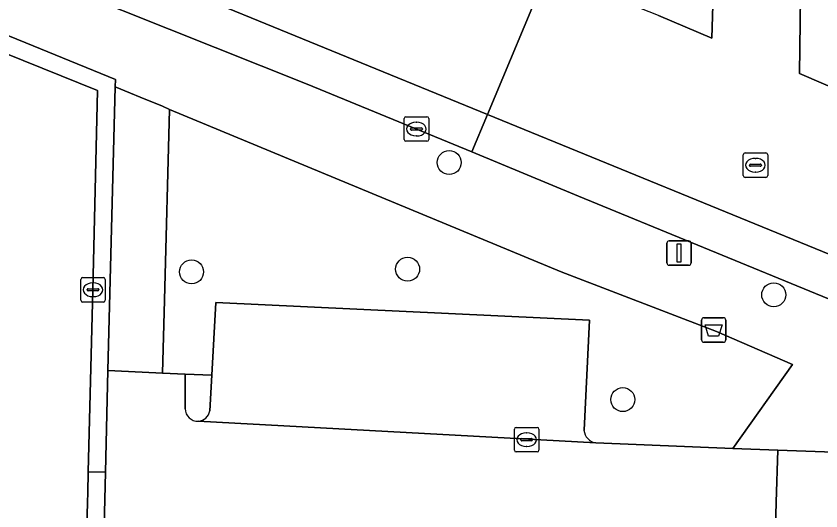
# Model space of a CAD drawing. Extents: x 160023 to 161302, y 384750 to 385707.
# Drawn here: x 160645.83 to 160678.68, y 384999.65 to 385019.84 of the extents above; entities that cross this region are included whole.
import ezdxf

# ---------------------------------------------------------------- set-up
doc = ezdxf.new("R2010")
doc.units = 0
for name, color, linetype in [('IMGEO_Afvalbak', 7, 'Continuous'), ('IMGEO_Boom', 7, 'Continuous'), ('IMGEO_Erf', 7, 'Continuous'), ('IMGEO_Groenvoorziening', 7, 'Continuous'), ('IMGEO_Haag', 7, 'Continuous'), ('IMGEO_Kolk', 7, 'Continuous'), ('IMGEO_Lichtmast', 7, 'Continuous'), ('IMGEO_Parkeervlak_gesloten', 7, 'Continuous'), ('IMGEO_Parkeervlak_open', 7, 'Continuous'), ('IMGEO_Rijbaan_lokaal_gesloten', 7, 'Continuous'), ('IMGEO_Rijbaan_lokaal_open', 7, 'Continuous'), ('IMGEO_Rioolput', 7, 'Continuous'), ('IMGEO_Verkeerseiland_open', 7, 'Continuous'), ('IMGEO_Voetpad_open', 7, 'Continuous')]:
    doc.layers.add(name, color=color, linetype=linetype)

msp = doc.modelspace()

# ---------------------------------------------------------------- linework, layer by layer
at = {"layer": 'IMGEO_Afvalbak'}
for p, q in [((160673.804, 385006.625), (160673.804, 385007.425)), ((160673.804, 385007.425), (160673.804, 385006.625)), ((160673.904, 385007.525), (160674.694, 385007.525)), ((160674.694, 385007.525), (160673.904, 385007.525)), ((160674.794, 385007.425), (160674.794, 385006.625)), ((160674.794, 385006.625), (160674.794, 385007.425)), ((160674.694, 385006.525), (160673.904, 385006.525)), ((160673.904, 385006.525), (160674.694, 385006.525))]:
    msp.add_line(p, q, dxfattribs=at)
msp.add_lwpolyline([(160673.947, 385007.239), (160674.651, 385007.239), (160674.502, 385006.769), (160674.096, 385006.769), (160673.947, 385007.239)], dxfattribs=at)
for centre, start, end in [((160673.904, 385007.425), 90, 180), ((160673.904, 385007.425), 90, 180), ((160674.694, 385007.425), 0, 90), ((160674.694, 385007.425), 360, 90), ((160673.904, 385006.625), 180, 270), ((160673.904, 385006.625), 180, 270), ((160674.694, 385006.625), 270, 0), ((160674.694, 385006.625), 270, 0)]:
    msp.add_arc(centre, 0.1, start, end, dxfattribs=at)
at = {"layer": 'IMGEO_Boom'}
for centre in [(160663.509, 385013.859), (160652.995, 385009.399), (160661.811, 385009.508), (160676.752, 385008.465), (160670.592, 385004.187)]:
    msp.add_circle(centre, 0.489, dxfattribs=at)
at = {"layer": 'IMGEO_Erf'}
msp.add_lwpolyline([(160647.992, 384969.715), (160648.747, 385000), (160648.757, 385000.381), (160648.778, 385001.243), (160648.963, 385008.672), (160649.153, 385016.8), (160636.372, 385021.965), (160636.673, 385022.662), (160632.039, 385024.523), (160631.763, 385023.881), (160622.955, 385027.473), (160621.584, 385028.019), (160621.857, 385028.675), (160619.435, 385029.588), (160619.198, 385028.903), (160618.561, 385027.337), (160615.591, 385028.545)], dxfattribs=at)
at = {"layer": 'IMGEO_Groenvoorziening'}
for points in [[(160649.88, 385016.945), (160649.888, 385017.253), (160636.673, 385022.662), (160636.372, 385021.965), (160649.153, 385016.8), (160648.963, 385008.672), (160648.778, 385001.243), (160649.475, 385001.225), (160649.582, 385005.369)], [(160649.432, 384999.007), (160649.475, 385001.225), (160648.778, 385001.243), (160648.757, 385000.381), (160648.747, 385000), (160647.992, 384969.715), (160647.911, 384966.699), (160648.803, 384966.675)]]:
    msp.add_lwpolyline(points, close=True, dxfattribs=at)
for points in [[(160677.523, 385005.617), (160674.415, 385006.969), (160668.076, 385009.398), (160652.099, 385016.031), (160651.889, 385008.25), (160651.808, 385005.265), (160652.736, 385005.222), (160653.817, 385005.189), (160653.978, 385008.151), (160669.236, 385007.425), (160669.009, 385002.94)], [(160669.493, 385002.419), (160675.086, 385002.197), (160677.523, 385005.617)], [(160691.49, 385000), (160681.797, 385003.965), (160681.887, 385001.944), (160676.913, 385002.119), (160676.858, 385000), (160676.587, 384989.725), (160676.515, 384987.031), (160678.069, 384986.84), (160678.395, 384989.494), (160718.464, 384984.375), (160718.075, 384981.109), (160721.391, 384984.287), (160724.471, 384984.471)]]:
    msp.add_lwpolyline(points, dxfattribs=at)
msp.add_arc((160669.588, 385002.993), 0.582, 185.2013, 260.5818, dxfattribs=at)
at = {"layer": 'IMGEO_Haag'}
for points in [[(160636.673, 385022.662), (160636.372, 385021.965), (160649.153, 385016.8), (160648.963, 385008.672), (160648.778, 385001.243), (160649.475, 385001.225), (160649.582, 385005.369), (160649.88, 385016.945), (160649.888, 385017.253)], [(160649.475, 385001.225), (160648.778, 385001.243), (160648.757, 385000.381), (160648.747, 385000), (160647.992, 384969.715), (160647.911, 384966.699), (160648.803, 384966.675), (160649.432, 384999.007)]]:
    msp.add_lwpolyline(points, close=True, dxfattribs=at)
at = {"layer": 'IMGEO_Kolk'}
for p, q in [((160661.669, 385014.801), (160661.669, 385015.653)), ((160661.744, 385015.727), (160662.596, 385015.727)), ((160662.67, 385015.653), (160662.67, 385014.801)), ((160662.157, 385015.507), (160662.182, 385015.507)), ((160661.928, 385015.221), (160661.928, 385015.233)), ((160662.366, 385015.184), (160661.968, 385015.184)), ((160661.971, 385015.27), (160662.369, 385015.27)), ((160662.412, 385015.233), (160662.412, 385015.221)), ((160662.596, 385014.727), (160661.744, 385014.727)), ((160662.18, 385014.947), (160662.155, 385014.947)), ((160648.473, 385008.242), (160648.473, 385009.094)), ((160648.548, 385009.168), (160649.4, 385009.168)), ((160649.474, 385009.094), (160649.474, 385008.242)), ((160648.775, 385008.711), (160649.173, 385008.711)), ((160648.961, 385008.948), (160648.986, 385008.948)), ((160648.732, 385008.662), (160648.732, 385008.674)), ((160649.17, 385008.625), (160648.772, 385008.625)), ((160648.984, 385008.388), (160648.959, 385008.388)), ((160649.216, 385008.674), (160649.216, 385008.662)), ((160649.4, 385008.168), (160648.548, 385008.168)), ((160666.169, 385002.126), (160666.169, 385002.978)), ((160666.244, 385003.052), (160667.096, 385003.052)), ((160666.657, 385002.832), (160666.682, 385002.832)), ((160667.17, 385002.978), (160667.17, 385002.126)), ((160666.428, 385002.546), (160666.428, 385002.558)), ((160666.866, 385002.509), (160666.468, 385002.509)), ((160666.471, 385002.595), (160666.869, 385002.595)), ((160666.912, 385002.558), (160666.912, 385002.546)), ((160666.68, 385002.272), (160666.655, 385002.272)), ((160667.096, 385002.052), (160666.244, 385002.052))]:
    msp.add_line(p, q, dxfattribs=at)
for points in [[(160661.669, 385014.801), (160661.669, 385015.653)], [(160661.744, 385015.727), (160662.596, 385015.727)], [(160662.67, 385015.653), (160662.67, 385014.801)], [(160662.596, 385014.727), (160661.744, 385014.727)], [(160648.473, 385008.242), (160648.473, 385009.094)], [(160648.548, 385009.168), (160649.4, 385009.168)], [(160649.474, 385009.094), (160649.474, 385008.242)], [(160649.4, 385008.168), (160648.548, 385008.168)], [(160666.169, 385002.126), (160666.169, 385002.978)], [(160666.244, 385003.052), (160667.096, 385003.052)], [(160667.17, 385002.978), (160667.17, 385002.126)], [(160667.096, 385002.052), (160666.244, 385002.052)]]:
    msp.add_lwpolyline(points, dxfattribs=at)
for centre, radius, start, end in [((160661.746, 385015.651), 0.0765, 91.552, 178.448), ((160661.746, 385015.651), 0.0765, 91.552, 178.448), ((160662.594, 385015.651), 0.0765, 1.552, 88.448), ((160662.594, 385015.651), 0.0765, 1.552, 88.448), ((160661.968, 385015.23), 0.0403, 85.8775, 175.7526), ((160661.965, 385015.22), 0.0366, 178.938, 274.7102), ((160662.369, 385015.227), 0.043, 264.8664, 352.4533), ((160662.373, 385015.232), 0.0386, 1.7309, 96.639), ((160661.746, 385014.803), 0.0765, 181.552, 268.448), ((160661.746, 385014.803), 0.0765, 181.552, 268.448), ((160662.594, 385014.803), 0.0765, 271.552, 358.448), ((160662.594, 385014.803), 0.0765, 271.552, 358.448), ((160648.55, 385009.092), 0.0765, 91.552, 178.448), ((160648.55, 385009.092), 0.0765, 91.552, 178.448), ((160649.398, 385009.092), 0.0765, 1.552, 88.448), ((160649.398, 385009.092), 0.0765, 1.552, 88.448), ((160648.772, 385008.671), 0.0403, 85.8775, 175.7526), ((160649.177, 385008.673), 0.0386, 1.7309, 96.639), ((160648.769, 385008.661), 0.0366, 178.938, 274.7102), ((160649.173, 385008.668), 0.043, 264.8664, 352.4533), ((160648.55, 385008.244), 0.0765, 181.552, 268.448), ((160648.55, 385008.244), 0.0765, 181.552, 268.448), ((160649.398, 385008.244), 0.0765, 271.552, 358.448), ((160649.398, 385008.244), 0.0765, 271.552, 358.448), ((160666.246, 385002.976), 0.0765, 91.552, 178.448), ((160666.246, 385002.976), 0.0765, 91.552, 178.448), ((160667.094, 385002.976), 0.0765, 1.552, 88.448), ((160667.094, 385002.976), 0.0765, 1.552, 88.448), ((160666.468, 385002.555), 0.0403, 85.8775, 175.7526), ((160666.465, 385002.545), 0.0366, 178.938, 274.7102), ((160666.869, 385002.552), 0.043, 264.8664, 352.4533), ((160666.873, 385002.557), 0.0386, 1.7309, 96.639), ((160666.246, 385002.128), 0.0765, 181.552, 268.448), ((160666.246, 385002.128), 0.0765, 181.552, 268.448), ((160667.094, 385002.128), 0.0765, 271.552, 358.448), ((160667.094, 385002.128), 0.0765, 271.552, 358.448)]:
    msp.add_arc(centre, radius, start, end, dxfattribs=at)
for centre, major_axis, ratio, start_param, end_param in [((160662.156, 385015.227), (-0.387, 0.002), 0.722429, 4.712389, 7.853982), ((160662.181, 385015.227), (-0.39, 0.002), 0.717154, 1.570796, 4.712389), ((160648.96, 385008.668), (-0.387, 0.002), 0.722429, 4.712389, 7.853982), ((160648.985, 385008.668), (-0.39, 0.002), 0.717154, 1.570796, 4.712389), ((160666.656, 385002.552), (-0.387, 0.002), 0.722429, 4.712389, 7.853982), ((160666.681, 385002.552), (-0.39, 0.002), 0.717154, 1.570796, 4.712389)]:
    msp.add_ellipse(centre, major_axis=major_axis, ratio=ratio, start_param=start_param, end_param=end_param, dxfattribs=at)
at = {"layer": 'IMGEO_Lichtmast'}
for p, q in [((160672.389, 385009.766), (160672.389, 385010.566)), ((160672.389, 385010.566), (160672.389, 385009.766)), ((160672.489, 385010.666), (160673.279, 385010.666)), ((160673.279, 385010.666), (160672.489, 385010.666)), ((160673.379, 385010.566), (160673.379, 385009.766)), ((160673.379, 385009.766), (160673.379, 385010.566)), ((160673.279, 385009.666), (160672.489, 385009.666)), ((160672.489, 385009.666), (160673.279, 385009.666))]:
    msp.add_line(p, q, dxfattribs=at)
msp.add_lwpolyline([(160672.809, 385010.541), (160672.959, 385010.541), (160672.959, 385009.791), (160672.809, 385009.791), (160672.809, 385010.541)], dxfattribs=at)
for centre, start, end in [((160672.489, 385010.566), 90, 180), ((160672.489, 385010.566), 90, 180), ((160673.279, 385010.566), 0, 90), ((160673.279, 385010.566), 360, 90), ((160672.489, 385009.766), 180, 270), ((160672.489, 385009.766), 180, 270), ((160673.279, 385009.766), 270, 0), ((160673.279, 385009.766), 270, 0)]:
    msp.add_arc(centre, 0.1, start, end, dxfattribs=at)
at = {"layer": 'IMGEO_Parkeervlak_gesloten'}
msp.add_lwpolyline([(160566.863, 385052.545), (160571.301, 385051.19), (160585.387, 385046.34), (160611.75, 385035.652), (160642.612, 385023.087), (160657.707, 385017.06), (160664.436, 385014.299), (160665.07, 385015.82), (160638.453, 385026.712), (160620.694, 385033.909), (160596.698, 385043.67), (160588.849, 385046.836), (160585.082, 385048.283)], dxfattribs=at)
at = {"layer": 'IMGEO_Parkeervlak_open'}
msp.add_lwpolyline([(160664.436, 385014.299), (160668.783, 385012.492), (160678.981, 385008.301), (160679.636, 385009.86), (160665.07, 385015.82)], close=True, dxfattribs=at)
for points in [[(160669.236, 385007.425), (160653.978, 385008.151), (160653.817, 385005.189), (160653.738, 385003.73)], [(160669.009, 385002.94), (160669.236, 385007.425)], [(160653.265, 385003.308), (160669.493, 385002.419)]]:
    msp.add_lwpolyline(points, dxfattribs=at)
for centre, radius, start, end in [((160653.239, 385003.813), 0.506, 272.9652, 350.5121), ((160669.588, 385002.993), 0.582, 185.2013, 260.5818)]:
    msp.add_arc(centre, radius, start, end, dxfattribs=at)
at = {"layer": 'IMGEO_Rijbaan_lokaal_gesloten'}
msp.add_lwpolyline([(160638.453, 385026.712), (160665.07, 385015.82), (160667.501, 385021.654)], dxfattribs=at)
msp.add_lwpolyline([(160677.84, 385020.653), (160677.883, 385023.76), (160677.894, 385024.55), (160674.398, 385024.598), (160674.322, 385022.108), (160674.225, 385018.942), (160672.047, 385019.862), (160667.501, 385021.654), (160665.07, 385015.82), (160679.636, 385009.86), (160682.074, 385015.664), (160681.717, 385015.811), (160677.797, 385017.49)], close=True, dxfattribs=at)
at = {"layer": 'IMGEO_Rijbaan_lokaal_open'}
for points in [[(160652.732, 385003.812), (160652.736, 385005.222), (160651.808, 385005.265), (160651.537, 385005.278), (160649.582, 385005.369), (160649.475, 385001.225), (160649.432, 384999.007), (160650.027, 384998.994), (160651.312, 384998.953), (160655.208, 384998.772)], [(160676.493, 384986.185), (160676.515, 384987.031), (160676.587, 384989.725), (160676.858, 385000), (160676.913, 385002.119), (160675.086, 385002.197), (160669.493, 385002.419), (160653.265, 385003.308)]]:
    msp.add_lwpolyline(points, dxfattribs=at)
msp.add_arc((160653.238, 385003.813), 0.506, 180.1551, 273.0487, dxfattribs=at)
at = {"layer": 'IMGEO_Rioolput'}
for p, q in [((160675.505, 385013.325), (160675.505, 385014.177)), ((160675.58, 385014.251), (160676.432, 385014.251)), ((160675.993, 385014.031), (160676.018, 385014.031)), ((160676.506, 385014.177), (160676.506, 385013.325)), ((160675.764, 385013.745), (160675.764, 385013.757)), ((160676.202, 385013.708), (160675.804, 385013.708)), ((160675.807, 385013.794), (160676.205, 385013.794)), ((160676.248, 385013.757), (160676.248, 385013.745)), ((160676.016, 385013.471), (160675.991, 385013.471)), ((160676.432, 385013.251), (160675.58, 385013.251))]:
    msp.add_line(p, q, dxfattribs=at)
for points in [[(160675.505, 385013.325), (160675.505, 385014.177)], [(160675.58, 385014.251), (160676.432, 385014.251)], [(160676.506, 385014.177), (160676.506, 385013.325)], [(160676.432, 385013.251), (160675.58, 385013.251)]]:
    msp.add_lwpolyline(points, dxfattribs=at)
for centre, radius, start, end in [((160675.582, 385014.175), 0.0765, 91.552, 178.448), ((160675.582, 385014.175), 0.0765, 91.552, 178.448), ((160676.43, 385014.175), 0.0765, 1.552, 88.448), ((160676.43, 385014.175), 0.0765, 1.552, 88.448), ((160675.804, 385013.754), 0.0403, 85.8775, 175.7526), ((160675.801, 385013.744), 0.0366, 178.938, 274.7102), ((160676.205, 385013.751), 0.043, 264.8664, 352.4533), ((160676.209, 385013.756), 0.0386, 1.7309, 96.639), ((160675.582, 385013.327), 0.0765, 181.552, 268.448), ((160675.582, 385013.327), 0.0765, 181.552, 268.448), ((160676.43, 385013.327), 0.0765, 271.552, 358.448), ((160676.43, 385013.327), 0.0765, 271.552, 358.448)]:
    msp.add_arc(centre, radius, start, end, dxfattribs=at)
for centre, major_axis, ratio, start_param, end_param in [((160675.992, 385013.751), (-0.387, 0.002), 0.722429, 4.712389, 7.853982), ((160676.017, 385013.751), (-0.39, 0.002), 0.717154, 1.570796, 4.712389)]:
    msp.add_ellipse(centre, major_axis=major_axis, ratio=ratio, start_param=start_param, end_param=end_param, dxfattribs=at)
at = {"layer": 'IMGEO_Verkeerseiland_open'}
for points in [[(160653.817, 385005.189), (160652.736, 385005.222), (160652.732, 385003.812)], [(160653.738, 385003.73), (160653.817, 385005.189)]]:
    msp.add_lwpolyline(points, dxfattribs=at)
for centre, start, end in [((160653.238, 385003.813), 180.1551, 273.0487), ((160653.239, 385003.813), 272.9652, 350.5121)]:
    msp.add_arc(centre, 0.506, start, end, dxfattribs=at)
at = {"layer": 'IMGEO_Voetpad_open'}
for points in [[(160577.541, 385046.294), (160585.944, 385043.191), (160619.435, 385029.588), (160621.857, 385028.675), (160632.039, 385024.523), (160636.673, 385022.662), (160649.888, 385017.253), (160649.88, 385016.945), (160650.504, 385016.691), (160650.903, 385016.528), (160651.802, 385016.154), (160652.099, 385016.031), (160668.076, 385009.398), (160674.415, 385006.969), (160677.523, 385005.617), (160675.086, 385002.197), (160676.913, 385002.119), (160681.887, 385001.944), (160681.797, 385003.965), (160691.49, 385000), (160722.152, 384987.458)], [(160719.096, 384991.924), (160718.081, 384992.307), (160707.934, 384996.486), (160699.297, 385000), (160687.71, 385004.714), (160678.981, 385008.301), (160668.783, 385012.492), (160664.436, 385014.299), (160657.707, 385017.06), (160642.612, 385023.087), (160611.75, 385035.652), (160585.387, 385046.34)], [(160672.047, 385019.862), (160674.225, 385018.942), (160674.322, 385022.108)]]:
    msp.add_lwpolyline(points, dxfattribs=at)
for points in [[(160695.927, 385013.315), (160683.89, 385018.126), (160682.553, 385018.703), (160682.396, 385018.74), (160677.84, 385020.653), (160677.797, 385017.49), (160681.717, 385015.811), (160682.074, 385015.664), (160697.94, 385009.125), (160714.057, 385002.695), (160718.686, 385000.836), (160724.753, 384998.385), (160725.512, 384998.106), (160731.322, 384995.803), (160731.394, 384998.726), (160723.255, 385002.15), (160705.986, 385009.198), (160706.111, 385014.075), (160706.266, 385020.111), (160704.836, 385020.196), (160704.782, 385014.119), (160704.743, 385009.791)], [(160652.099, 385016.031), (160651.802, 385016.154), (160650.903, 385016.528), (160650.504, 385016.691), (160649.88, 385016.945), (160649.582, 385005.369), (160651.537, 385005.278), (160651.808, 385005.265), (160651.889, 385008.25)]]:
    msp.add_lwpolyline(points, close=True, dxfattribs=at)

doc.saveas('drawing.dxf')
